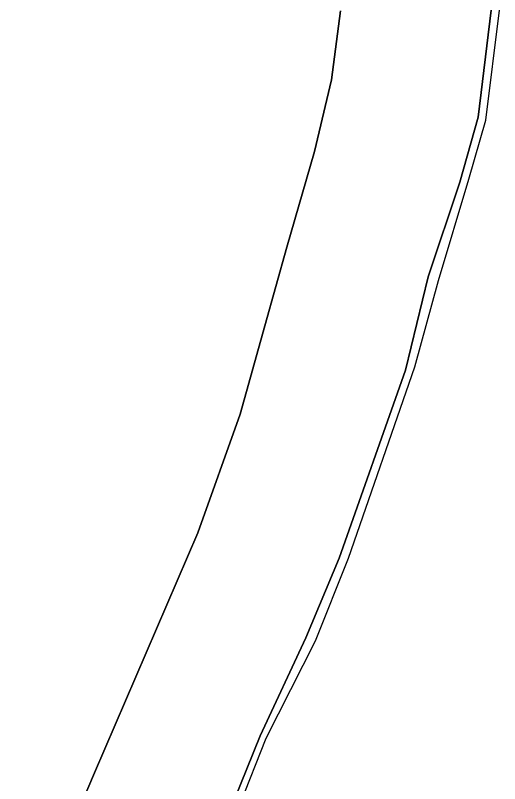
# Model space of a CAD drawing. Extents: x -555509 to -553005, y -1186756 to -1182560.
# Drawn here: x -553220.7 to -553013.1, y -1185808.2 to -1185478.8 of the extents above; entities that cross this region are included whole.
import ezdxf

# ---------------------------------------------------------------- set-up
doc = ezdxf.new("R2010")
doc.units = 0
for name, color, linetype in [('Level 26', 7, 'Continuous'), ('OBRYS_PLOCH', 7, 'Continuous'), ('stav_AP', 7, 'Continuous'), ('stav_ZK', 7, 'Continuous')]:
    doc.layers.add(name, color=color, linetype=linetype)

msp = doc.modelspace()

# ---------------------------------------------------------------- linework, layer by layer
at = {"layer": 'Level 26'}
for p, q in [((-553016.78, -1185476.64), (-553022.24, -1185522.46)), ((-553019.07, -1185523.79), (-553013.11, -1185476.6)), ((-553022.24, -1185522.46), (-553030.13, -1185550.39)), ((-553026.24, -1185549.14), (-553019.07, -1185523.79)), ((-553030.13, -1185550.39), (-553043.71, -1185590.97)), ((-553039.31, -1185592.57), (-553026.24, -1185549.14)), ((-553043.71, -1185590.97), (-553053.41, -1185630.93)), ((-553049.45, -1185629.53), (-553039.31, -1185592.57)), ((-553077.94, -1185711.57), (-553049.45, -1185629.53)), ((-553053.41, -1185630.93), (-553081.83, -1185711.62)), ((-553081.83, -1185711.62), (-553096.1, -1185745.74)), ((-553092.08, -1185747), (-553077.94, -1185711.57)), ((-553096.1, -1185745.74), (-553115.78, -1185787.77)), ((-553115.78, -1185787.77), (-553127.36, -1185816.34))]:
    msp.add_line(p, q, dxfattribs=at)
msp.add_lwpolyline([(-553124.49, -1185817.28), (-553113.19, -1185788.8), (-553092.08, -1185747)], dxfattribs=at)
at = {"layer": 'OBRYS_PLOCH'}
for p, q in [((-553081.31, -1185476.95), (-553085.1, -1185506.55)), ((-553085.1, -1185506.55), (-553081.31, -1185476.95)), ((-553022.24, -1185522.46), (-553016.78, -1185476.64)), ((-553016.78, -1185476.64), (-553022.24, -1185522.46)), ((-553019.07, -1185523.79), (-553013.11, -1185476.6)), ((-553085.1, -1185506.55), (-553092.39, -1185537.23)), ((-553092.39, -1185537.23), (-553085.1, -1185506.55)), ((-553030.13, -1185550.39), (-553022.24, -1185522.46)), ((-553022.24, -1185522.46), (-553030.13, -1185550.39)), ((-553026.24, -1185549.14), (-553019.07, -1185523.79)), ((-553092.39, -1185537.23), (-553104.36, -1185578.25)), ((-553104.36, -1185578.25), (-553092.39, -1185537.23)), ((-553043.71, -1185590.97), (-553030.13, -1185550.39)), ((-553030.13, -1185550.39), (-553043.71, -1185590.97)), ((-553039.31, -1185592.57), (-553026.24, -1185549.14)), ((-553104.36, -1185578.25), (-553113.78, -1185612)), ((-553113.78, -1185612), (-553104.36, -1185578.25)), ((-553053.41, -1185630.93), (-553043.71, -1185590.97)), ((-553043.71, -1185590.97), (-553053.41, -1185630.93)), ((-553049.45, -1185629.53), (-553039.31, -1185592.57)), ((-553113.78, -1185612), (-553124.36, -1185649.89)), ((-553124.36, -1185649.89), (-553113.78, -1185612)), ((-553077.94, -1185711.57), (-553049.45, -1185629.53)), ((-553081.83, -1185711.62), (-553053.41, -1185630.93)), ((-553053.41, -1185630.93), (-553081.83, -1185711.62)), ((-553124.36, -1185649.89), (-553142.42, -1185700.66)), ((-553142.42, -1185700.66), (-553124.36, -1185649.89)), ((-553142.42, -1185700.66), (-553186.75, -1185803.57)), ((-553186.75, -1185803.57), (-553142.42, -1185700.66)), ((-553096.1, -1185745.74), (-553081.83, -1185711.62)), ((-553081.83, -1185711.62), (-553096.1, -1185745.74)), ((-553092.08, -1185747), (-553077.94, -1185711.57)), ((-553115.78, -1185787.77), (-553096.1, -1185745.74)), ((-553096.1, -1185745.74), (-553115.78, -1185787.77)), ((-553127.36, -1185816.34), (-553115.78, -1185787.77)), ((-553115.78, -1185787.77), (-553127.36, -1185816.34)), ((-553186.75, -1185803.57), (-553220.66, -1185883.17)), ((-553220.66, -1185883.17), (-553186.75, -1185803.57))]:
    msp.add_line(p, q, dxfattribs=at)
msp.add_lwpolyline([(-553124.49, -1185817.28), (-553113.19, -1185788.8), (-553092.08, -1185747)], dxfattribs=at)
at = {"layer": 'stav_AP'}
for p, q in [((-553085.1, -1185506.55), (-553081.31, -1185476.95)), ((-553092.39, -1185537.23), (-553085.1, -1185506.55)), ((-553104.36, -1185578.25), (-553092.39, -1185537.23)), ((-553113.78, -1185612), (-553104.36, -1185578.25)), ((-553124.36, -1185649.89), (-553113.78, -1185612)), ((-553142.42, -1185700.66), (-553124.36, -1185649.89)), ((-553186.75, -1185803.57), (-553142.42, -1185700.66)), ((-553220.66, -1185883.17), (-553186.75, -1185803.57))]:
    msp.add_line(p, q, dxfattribs=at)
at = {"layer": 'stav_ZK'}
for p, q in [((-553081.31, -1185476.95), (-553085.1, -1185506.55)), ((-553022.24, -1185522.46), (-553016.78, -1185476.64)), ((-553085.1, -1185506.55), (-553092.39, -1185537.23)), ((-553030.13, -1185550.39), (-553022.24, -1185522.46)), ((-553092.39, -1185537.23), (-553104.36, -1185578.25)), ((-553043.71, -1185590.97), (-553030.13, -1185550.39)), ((-553104.36, -1185578.25), (-553113.78, -1185612)), ((-553053.41, -1185630.93), (-553043.71, -1185590.97)), ((-553113.78, -1185612), (-553124.36, -1185649.89)), ((-553081.83, -1185711.62), (-553053.41, -1185630.93)), ((-553124.36, -1185649.89), (-553142.42, -1185700.66)), ((-553142.42, -1185700.66), (-553186.75, -1185803.57)), ((-553096.1, -1185745.74), (-553081.83, -1185711.62)), ((-553115.78, -1185787.77), (-553096.1, -1185745.74)), ((-553127.36, -1185816.34), (-553115.78, -1185787.77)), ((-553186.75, -1185803.57), (-553220.66, -1185883.17))]:
    msp.add_line(p, q, dxfattribs=at)

doc.saveas('drawing.dxf')
